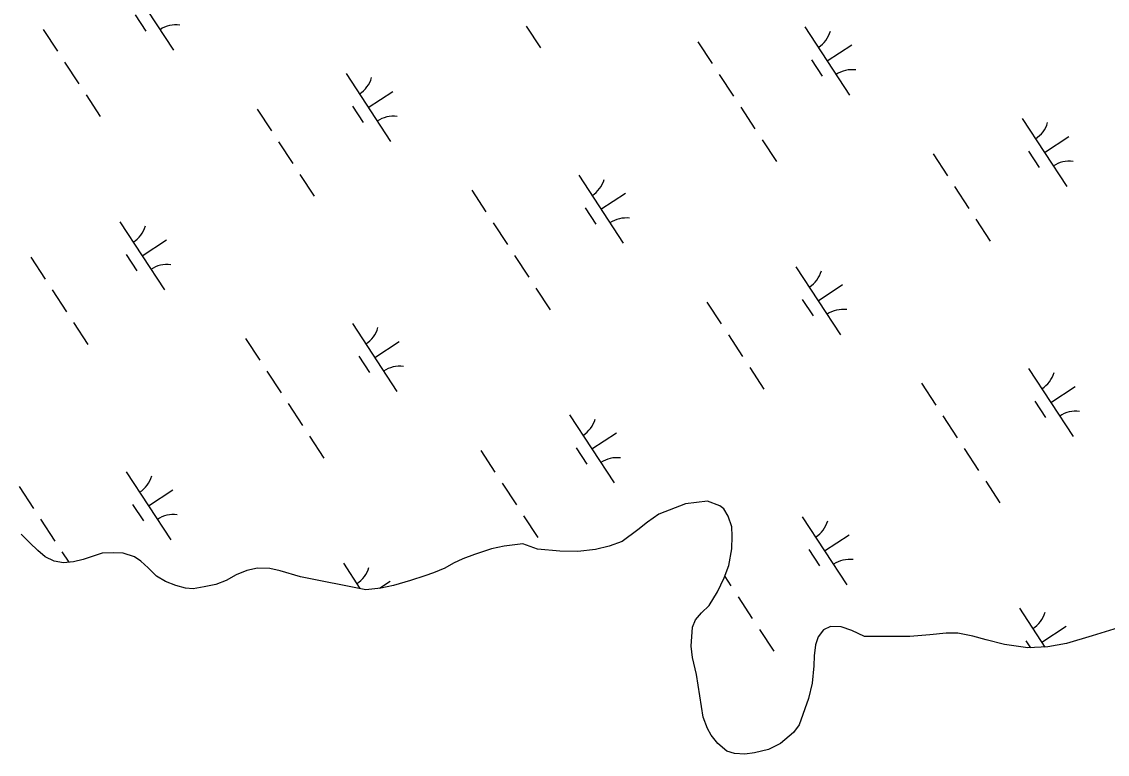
# Model space of a CAD drawing. Extents: x 3945642 to 3966284, y 206476 to 228921.
# Drawn here: x 3953528 to 3954195, y 217129 to 217579 of the extents above; entities that cross this region are included whole.
import ezdxf

# ---------------------------------------------------------------- set-up
doc = ezdxf.new("R2010")
doc.units = 0
doc.layers.add('V-WETL-SWMP', color=7, linetype='Continuous')

msp = doc.modelspace()

# ---------------------------------------------------------------- linework, layer by layer
at = {"layer": 'V-WETL-SWMP'}
for p, q in [((3953593.71, 217603.61), (3953621.11, 217561.79)), ((3953597.67, 217583.49), (3953604.25, 217573.45)), ((3953541.07, 217574.41), (3953549.84, 217561.03)), ((3953838.05, 217576.55), (3953846.82, 217563.16)), ((3954009.51, 217575.99), (3954036.91, 217534.17)), ((3953943.72, 217566.87), (3953952.48, 217553.48)), ((3954023.21, 217555.08), (3954038.27, 217564.94)), ((3953554.22, 217554.33), (3953562.99, 217540.95)), ((3954013.47, 217555.87), (3954020.04, 217545.83)), ((3953727.3, 217547.38), (3953754.7, 217505.56)), ((3953956.87, 217546.79), (3953965.64, 217533.41)), ((3953741, 217526.47), (3953756.05, 217536.33)), ((3953567.37, 217534.26), (3953576.14, 217520.87)), ((3953672.61, 217525.55), (3953681.37, 217512.16)), ((3953731.26, 217527.26), (3953737.83, 217517.22)), ((3953970.02, 217526.72), (3953978.79, 217513.33)), ((3954143.1, 217519.77), (3954170.5, 217477.94)), ((3954156.8, 217498.85), (3954171.85, 217508.72)), ((3953685.76, 217505.47), (3953694.53, 217492.09)), ((3953983.17, 217506.64), (3953991.94, 217493.26)), ((3954088.4, 217497.93), (3954097.17, 217484.55)), ((3954147.05, 217499.65), (3954153.63, 217489.61)), ((3953698.91, 217485.39), (3953707.68, 217472.01)), ((3953870.37, 217484.84), (3953897.77, 217443.02)), ((3953804.58, 217475.72), (3953813.35, 217462.33)), ((3954101.56, 217477.85), (3954110.32, 217464.47)), ((3953884.07, 217463.93), (3953899.13, 217473.79)), ((3953874.33, 217464.72), (3953880.91, 217454.68)), ((3953588.16, 217456.23), (3953615.56, 217414.41)), ((3953817.73, 217455.64), (3953826.5, 217442.26)), ((3954114.71, 217457.78), (3954123.48, 217444.39)), ((3953601.86, 217435.32), (3953616.92, 217445.18)), ((3953533.47, 217434.39), (3953542.23, 217421.01)), ((3953592.12, 217436.11), (3953598.69, 217426.07)), ((3953830.88, 217435.57), (3953839.65, 217422.18)), ((3954003.96, 217428.62), (3954031.36, 217386.79)), ((3953546.62, 217414.32), (3953555.39, 217400.93)), ((3953844.03, 217415.49), (3953852.8, 217402.11)), ((3954017.66, 217407.7), (3954032.71, 217417.57)), ((3954007.92, 217408.49), (3954014.49, 217398.46)), ((3953949.26, 217406.78), (3953958.03, 217393.39)), ((3953559.77, 217394.24), (3953568.54, 217380.86)), ((3953731.23, 217393.69), (3953758.63, 217351.87)), ((3953665.44, 217384.57), (3953674.21, 217371.18)), ((3953744.93, 217372.78), (3953759.99, 217382.64)), ((3953962.42, 217386.7), (3953971.18, 217373.32)), ((3953735.19, 217373.57), (3953741.77, 217363.53)), ((3953678.59, 217364.49), (3953687.36, 217351.11)), ((3953975.57, 217366.63), (3953984.34, 217353.24)), ((3954147.03, 217366.07), (3954174.43, 217324.25)), ((3954081.24, 217356.95), (3954090, 217343.57)), ((3954160.73, 217345.16), (3954175.79, 217355.03)), ((3953691.74, 217344.41), (3953700.51, 217331.03)), ((3954150.99, 217345.95), (3954157.56, 217335.91)), ((3953864.82, 217337.46), (3953892.22, 217295.64)), ((3954094.39, 217336.87), (3954103.16, 217323.49)), ((3953704.89, 217324.34), (3953713.66, 217310.96)), ((3953878.52, 217316.55), (3953893.57, 217326.42)), ((3953810.13, 217315.63), (3953818.89, 217302.24)), ((3953868.78, 217317.34), (3953875.35, 217307.31)), ((3954107.54, 217316.8), (3954116.31, 217303.41)), ((3953592.09, 217302.54), (3953619.49, 217260.71)), ((3953823.28, 217295.55), (3953832.05, 217282.17)), ((3954120.69, 217296.72), (3954129.46, 217283.34)), ((3953526.3, 217293.41), (3953535.07, 217280.03)), ((3953605.79, 217281.63), (3953620.85, 217291.49)), ((3953596.05, 217282.42), (3953602.63, 217272.38)), ((3953936.16, 217282.84), (3953919.58, 217276.45)), ((3953949.62, 217284.56), (3953936.16, 217282.84)), ((3953957.27, 217281.51), (3953949.62, 217284.56)), ((3953959.61, 217279.68), (3953957.27, 217281.51)), ((3953836.43, 217275.48), (3953845.2, 217262.09)), ((3953919.58, 217276.45), (3953912.61, 217271.48)), ((3953962.35, 217275.29), (3953959.61, 217279.68)), ((3953964.65, 217268.66), (3953962.35, 217275.29)), ((3954007.89, 217274.92), (3954035.29, 217233.1)), ((3953539.45, 217273.34), (3953548.22, 217259.96)), ((3953912.61, 217271.48), (3953906.71, 217266.83)), ((3953964.82, 217262.9), (3953964.65, 217268.66)), ((3953532.85, 217258.82), (3953527.56, 217264.09)), ((3953906.71, 217266.83), (3953897.17, 217259.75)), ((3953964.56, 217255.11), (3953964.82, 217262.9)), ((3954021.59, 217254.01), (3954036.65, 217263.87)), ((3953537.73, 217254.1), (3953532.85, 217258.82)), ((3953542.18, 217250.33), (3953537.73, 217254.1)), ((3953816.7, 217255.2), (3953806.22, 217251.76)), ((3953824.5, 217256.75), (3953816.7, 217255.2)), ((3953836.03, 217258.16), (3953824.5, 217256.75)), ((3953844.97, 217255), (3953836.03, 217258.16)), ((3953858.72, 217253.63), (3953844.97, 217255)), ((3953880.81, 217254.75), (3953869.92, 217253.55)), ((3953889.15, 217256.82), (3953880.81, 217254.75)), ((3953897.17, 217259.75), (3953889.15, 217256.82)), ((3953962.77, 217244.88), (3953964.56, 217255.11)), ((3954011.85, 217254.8), (3954018.43, 217244.76)), ((3953547.71, 217247.62), (3953542.18, 217250.33)), ((3953553.46, 217246.62), (3953547.71, 217247.62)), ((3953552.6, 217253.26), (3953556.78, 217246.88)), ((3953565.53, 217248.67), (3953559.76, 217247.11)), ((3953571.73, 217250.65), (3953565.53, 217248.67)), ((3953577.4, 217252.53), (3953571.73, 217250.65)), ((3953584.12, 217252.7), (3953577.4, 217252.53)), ((3953590.2, 217252.55), (3953584.12, 217252.7)), ((3953597.12, 217250.26), (3953590.2, 217252.55)), ((3953601.05, 217247.57), (3953597.12, 217250.26)), ((3953605.6, 217243.48), (3953601.05, 217247.57)), ((3953799.05, 217248.93), (3953793.38, 217246.41)), ((3953806.22, 217251.76), (3953799.05, 217248.93)), ((3953869.92, 217253.55), (3953858.72, 217253.63)), ((3953559.76, 217247.11), (3953553.46, 217246.62)), ((3953610.79, 217238.32), (3953605.6, 217243.48)), ((3953666.29, 217241.77), (3953659.77, 217239.15)), ((3953672.81, 217243.21), (3953666.29, 217241.77)), ((3953680.38, 217243.16), (3953672.81, 217243.21)), ((3953686.88, 217241.73), (3953680.38, 217243.16)), ((3953699.34, 217238.01), (3953686.88, 217241.73)), ((3953725.68, 217246.31), (3953735.86, 217230.77)), ((3953788.02, 217243.35), (3953781.18, 217240.42)), ((3953793.38, 217246.41), (3953788.02, 217243.35)), ((3953959.95, 217237.33), (3953962.77, 217244.88)), ((3953616.21, 217234.98), (3953610.79, 217238.32)), ((3953622.6, 217232.58), (3953616.21, 217234.98)), ((3953653.66, 217235.78), (3953647.24, 217233.26)), ((3953659.77, 217239.15), (3953653.66, 217235.78)), ((3953739.5, 217230.04), (3953699.34, 217238.01)), ((3953747.84, 217230.94), (3953754.44, 217235.26)), ((3953766.85, 217235.61), (3953756.48, 217232.7)), ((3953775.83, 217238.53), (3953766.85, 217235.61)), ((3953781.18, 217240.42), (3953775.83, 217238.53)), ((3953955.73, 217228.72), (3953959.95, 217237.33)), ((3953960.24, 217238.11), (3953964.02, 217232.34)), ((3953628.56, 217231.05), (3953622.6, 217232.58)), ((3953633.35, 217230.48), (3953628.56, 217231.05)), ((3953640.08, 217231.71), (3953633.35, 217230.48)), ((3953647.24, 217233.26), (3953640.08, 217231.71)), ((3953748.79, 217231.04), (3953739.5, 217230.04)), ((3953756.48, 217232.7), (3953748.79, 217231.04)), ((3953950.65, 217220.33), (3953955.73, 217228.72)), ((3953968.4, 217225.65), (3953977.17, 217212.26)), ((3953942.27, 217211.53), (3953945.82, 217215.78)), ((3953945.82, 217215.78), (3953950.65, 217220.33)), ((3954141.48, 217218.7), (3954157.15, 217194.77)), ((3953940.32, 217206.96), (3953942.27, 217211.53)), ((3954025.23, 217207.32), (3954020.95, 217205.32)), ((3954031.74, 217207.16), (3954025.23, 217207.32)), ((3954038.34, 217204.98), (3954031.74, 217207.16)), ((3954155.18, 217197.78), (3954170.23, 217207.65)), ((3954204.78, 217207.43), (3954186.17, 217201.69)), ((3953939.49, 217195.34), (3953940.32, 217206.96)), ((3953981.55, 217205.57), (3953990.32, 217192.19)), ((3954017.72, 217201.08), (3954016.09, 217196.18)), ((3954020.95, 217205.32), (3954017.72, 217201.08)), ((3954046.1, 217201.3), (3954038.34, 217204.98)), ((3954073.95, 217201.21), (3954046.1, 217201.3)), ((3954086.43, 217202.19), (3954073.95, 217201.21)), ((3954096.47, 217203.29), (3954086.43, 217202.19)), ((3954103.51, 217203.24), (3954096.47, 217203.29)), ((3954112.78, 217201.47), (3954103.51, 217203.24)), ((3954120.98, 217199.17), (3954112.78, 217201.47)), ((3954186.17, 217201.69), (3954170.35, 217197)), ((3953940.4, 217188.4), (3953939.49, 217195.34)), ((3954016.09, 217196.18), (3954015.29, 217189.46)), ((3954132.26, 217196.42), (3954120.98, 217199.17)), ((3954146.54, 217194.29), (3954132.26, 217196.42)), ((3954145.44, 217198.58), (3954148.19, 217194.37)), ((3954158.82, 217194.85), (3954146.54, 217194.29)), ((3954170.35, 217197), (3954158.82, 217194.85)), ((3953942.78, 217177.82), (3953940.4, 217188.4)), ((3954015.29, 217189.46), (3954015.04, 217183.28)), ((3954015.04, 217183.28), (3954013.89, 217172.62)), ((3953946.86, 217151.65), (3953942.78, 217177.82)), ((3954013.89, 217172.62), (3954011.8, 217163.25)), ((3954011.8, 217163.25), (3954005.92, 217146.97)), ((3953949.58, 217144.7), (3953946.86, 217151.65)), ((3953951.79, 217140.63), (3953949.58, 217144.7)), ((3953955.92, 217135.48), (3953951.79, 217140.63)), ((3954002.58, 217142.3), (3953994.53, 217135.42)), ((3954005.92, 217146.97), (3954002.58, 217142.3)), ((3953961.43, 217130.75), (3953955.92, 217135.48)), ((3953994.53, 217135.42), (3953987.15, 217131.74)), ((3953966.12, 217129.43), (3953961.43, 217130.75)), ((3953972.62, 217128.85), (3953966.12, 217129.43)), ((3953978.6, 217129.67), (3953972.62, 217128.85)), ((3953987.15, 217131.74), (3953978.6, 217129.67))]:
    msp.add_line(p, q, dxfattribs=at)
for centre, start, end in [((3953622.75, 217559.72), 82.45745, 124.00111), ((3954008.27, 217578.32), 302.45745, 344.00111), ((3954038.54, 217532.11), 82.45745, 124.00111), ((3953726.06, 217549.71), 302.45745, 344.00111), ((3953756.33, 217503.5), 82.45745, 124.00111), ((3954141.86, 217522.09), 302.45745, 344.00111), ((3954172.13, 217475.88), 82.45745, 124.00111), ((3953869.13, 217487.16), 302.45745, 344.00111), ((3953899.41, 217440.95), 82.45745, 124.00111), ((3953586.92, 217458.55), 302.45745, 344.00111), ((3953617.19, 217412.34), 82.45745, 124.00111), ((3954002.72, 217430.94), 302.45745, 344.00111), ((3954032.99, 217384.73), 82.45745, 124.00111), ((3953729.99, 217396.01), 302.45745, 344.00111), ((3953760.27, 217349.8), 82.45745, 124.00111), ((3954145.79, 217368.4), 302.45745, 344.00111), ((3953863.58, 217339.79), 302.45745, 344.00111), ((3954176.07, 217322.19), 82.45745, 124.00111), ((3953893.85, 217293.58), 82.45745, 124.00111), ((3953590.86, 217304.86), 302.45745, 344.00111), ((3953621.13, 217258.65), 82.45745, 124.00111), ((3954006.65, 217277.25), 302.45745, 344.00111), ((3954036.93, 217231.04), 82.45745, 124.00111), ((3953724.44, 217248.64), 302.45745, 344.00111), ((3954140.24, 217221.02), 302.45745, 344.00111)]:
    msp.add_arc(centre, 17.62, start, end, dxfattribs=at)

doc.saveas('drawing.dxf')
